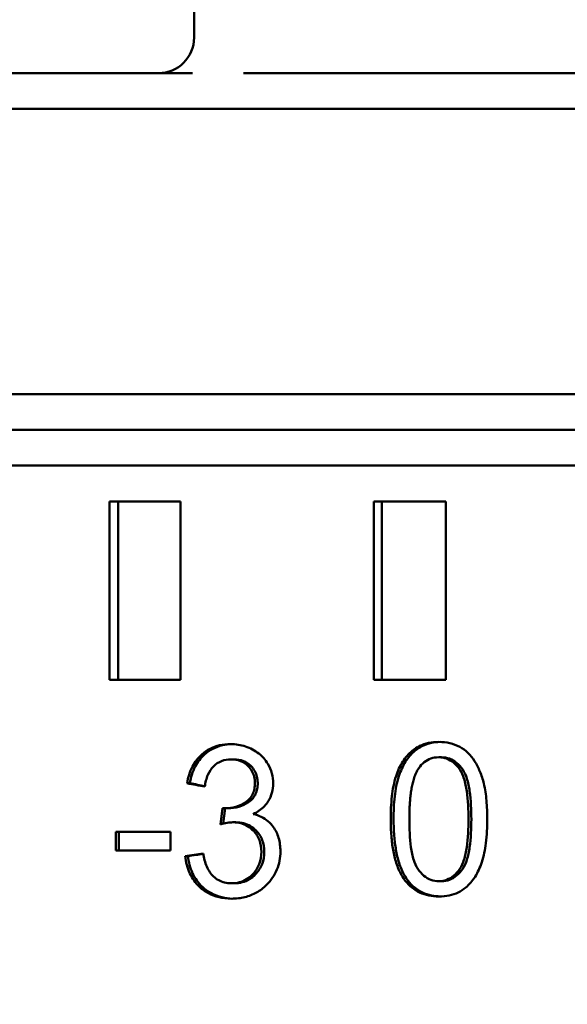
# Model space of a CAD drawing. Header units: millimetres. Extents: x 0 to 14369, y -869 to 2970.
# Tile 288 of 656: x 2139.78 to 2147.46, y 397.59 to 411.38. Entities that reach past the tile are written whole.
import ezdxf

# ---------------------------------------------------------------- set-up
doc = ezdxf.new("R2010")
doc.units = ezdxf.units.MM
doc.header["$LTSCALE"] = 10
doc.layers.add('Detailumgrenzung (ISO)', color=7, linetype='Continuous', lineweight=25)
doc.layers.add('Sichtbar (ISO)', color=7, linetype='Continuous', lineweight=50)

# ---------------------------------------------------------------- blocks, each defined once
blk = doc.blocks.new('2DDetail3')
at = {"layer": 'Detailumgrenzung (ISO)'}
blk.add_circle((191.4219, 29.8398), 30.9875, dxfattribs=at)

msp = doc.modelspace()

# ---------------------------------------------------------------- linework, layer by layer
at = {"layer": 'Sichtbar (ISO)'}
for p, q in [((2142.224, 416.135), (2142.224, 411.135)), ((2141.77, 410.635), (2123.263, 410.635)), ((2161.455, 410.635), (2144.046, 410.635)), ((2122.982, 410.135), (2161.434, 410.135)), ((2122.982, 406.135), (2161.434, 406.135)), ((2106.781, 405.635), (2161.061, 405.635)), ((2123.263, 405.635), (2161.455, 405.635)), ((2106.388, 405.135), (2161.184, 405.135)), ((2142.033, 404.635), (2141.037, 404.635)), ((2141.037, 404.635), (2141.037, 402.135)), ((2141.158, 402.135), (2141.158, 404.635)), ((2142.033, 402.135), (2142.033, 404.635)), ((2145.753, 404.635), (2144.742, 404.635)), ((2144.742, 404.635), (2144.742, 402.135)), ((2144.854, 402.135), (2144.854, 404.635)), ((2145.753, 402.135), (2145.753, 404.635)), ((2141.037, 402.135), (2142.033, 402.135)), ((2144.742, 402.135), (2145.753, 402.135)), ((2142.742, 401.019), (2142.782, 401.019)), ((2145.653, 401.048), (2145.693, 401.048)), ((2142.164, 400.684), (2142.125, 400.684)), ((2142.62, 400.337), (2142.592, 400.108)), ((2142.633, 400.119), (2142.659, 400.334)), ((2142.66, 400.334), (2142.7, 400.334)), ((2142.769, 400.137), (2142.808, 400.137)), ((2141.129, 400.003), (2141.129, 399.741)), ((2141.892, 400.003), (2141.129, 400.003)), ((2141.169, 399.741), (2141.169, 400.003)), ((2141.892, 399.741), (2141.892, 400.003)), ((2141.129, 399.741), (2141.892, 399.741)), ((2142.1, 399.664), (2142.139, 399.664)), ((2142.748, 399.282), (2142.787, 399.282)), ((2145.656, 399.312), (2145.696, 399.312))]:
    msp.add_line(p, q, dxfattribs=at)
msp.add_arc((2141.724, 411.135), 0.5, 270, 0, dxfattribs=at)
for points, knots in [([(2141.77, 410.635), (2141.809, 410.635), (2141.962, 410.635), (2142.012, 410.635), (2142.048, 410.635), (2142.119, 410.635), (2142.158, 410.635), (2142.198, 410.635), (2142.199, 410.635), (2142.2, 410.635)], [-0.02879651, -0.02879651, -0.02879651, -0.02879651, -0.02418127, -0.02418127, -0.01210933, -0.01210933, 0, 0, 0.00029711, 0.00029711, 0.00029711, 0.00029711]), ([(2142.915, 410.635), (2142.917, 410.635), (2142.917, 410.633), (2142.927, 410.635), (2142.946, 410.634), (2143.104, 410.635), (2143.15, 410.635), (2143.291, 410.635), (2143.385, 410.635), (2143.668, 410.635), (2143.857, 410.635), (2144.046, 410.635)], [-0.1441355, -0.1441355, -0.1441355, -0.1441355, -0.1379818, -0.1379818, -0.1033698, -0.1033698, -0.0885849, -0.0885849, -0.0590415, -0.0590415, -0.0000028, -0.0000028, -0.0000028, -0.0000028]), ([(2145.28, 401.138), (2145.312, 401.166), (2145.348, 401.188), (2145.386, 401.207), (2145.425, 401.226), (2145.467, 401.24), (2145.512, 401.249), (2145.557, 401.259), (2145.605, 401.263), (2145.656, 401.263)], [0, 0, 0, 0, 0.3333333, 0.3333333, 0.3333333, 0.6666667, 0.6666667, 0.6666667, 1, 1, 1, 1]), ([(2145.32, 401.138), (2145.352, 401.166), (2145.388, 401.188), (2145.426, 401.207), (2145.465, 401.225), (2145.507, 401.24), (2145.552, 401.249), (2145.591, 401.257), (2145.632, 401.262), (2145.675, 401.263)], [0, 0, 0, 0, 0.3333333, 0.3333333, 0.3333333, 0.6666667, 0.6666667, 0.6666667, 0.9556408, 0.9556408, 0.9556408, 0.9556408]), ([(2145.656, 401.263), (2145.708, 401.263), (2145.761, 401.258), (2145.859, 401.234), (2145.905, 401.217), (2145.948, 401.194)], [0.000001, 0.000001, 0.000001, 0.000001, 0.01628703, 0.01628703, 0.03146702, 0.03146702, 0.03146702, 0.03146702]), ([(2142.333, 401.089), (2142.368, 401.12), (2142.406, 401.146), (2142.448, 401.168), (2142.489, 401.189), (2142.534, 401.205), (2142.582, 401.216), (2142.63, 401.228), (2142.682, 401.233), (2142.737, 401.233)], [0, 0, 0, 0, 0.333333, 0.333333, 0.333333, 0.666667, 0.666667, 0.666667, 1, 1, 1, 1]), ([(2142.372, 401.089), (2142.408, 401.12), (2142.446, 401.146), (2142.488, 401.168), (2142.529, 401.189), (2142.574, 401.205), (2142.622, 401.216), (2142.664, 401.226), (2142.709, 401.232), (2142.756, 401.233)], [0, 0, 0, 0, 0.3333333, 0.3333333, 0.3333333, 0.6666667, 0.6666667, 0.6666667, 0.9584454, 0.9584454, 0.9584454, 0.9584454]), ([(2142.737, 401.233), (2142.773, 401.233), (2142.809, 401.23), (2142.844, 401.225), (2142.879, 401.219), (2142.912, 401.211), (2142.945, 401.2), (2142.978, 401.189), (2143.011, 401.175), (2143.044, 401.158)], [0, 0, 0, 0, 0.3333333, 0.3333333, 0.3333333, 0.6666667, 0.6666667, 0.6666667, 1, 1, 1, 1]), ([(2143.044, 401.158), (2143.075, 401.141), (2143.104, 401.123), (2143.131, 401.102), (2143.157, 401.082), (2143.18, 401.059), (2143.202, 401.035), (2143.223, 401.01), (2143.242, 400.984), (2143.258, 400.955)], [0, 0, 0, 0, 0.333333, 0.333333, 0.333333, 0.666667, 0.666667, 0.666667, 1, 1, 1, 1]), ([(2145.056, 400.785), (2145.079, 400.856), (2145.11, 400.925), (2145.186, 401.045), (2145.229, 401.096), (2145.28, 401.138)], [0.000001, 0.000001, 0.000001, 0.000001, 0.02263946, 0.02263946, 0.04304102, 0.04304102, 0.04304102, 0.04304102]), ([(2145.096, 400.785), (2145.119, 400.856), (2145.15, 400.925), (2145.226, 401.045), (2145.269, 401.096), (2145.32, 401.138)], [0.000001, 0.000001, 0.000001, 0.000001, 0.02264034, 0.02264034, 0.0430414, 0.0430414, 0.0430414, 0.0430414]), ([(2145.948, 401.194), (2145.99, 401.171), (2146.029, 401.143), (2146.099, 401.076), (2146.13, 401.037), (2146.156, 400.995)], [0.000001, 0.000001, 0.000001, 0.000001, 0.01471683, 0.01471683, 0.02971139, 0.02971139, 0.02971139, 0.02971139]), ([(2142.125, 400.684), (2142.139, 400.765), (2142.163, 400.845), (2142.234, 400.983), (2142.278, 401.041), (2142.333, 401.089)], [0.000001, 0.000001, 0.000001, 0.000001, 0.02485083, 0.02485083, 0.04721265, 0.04721265, 0.04721265, 0.04721265]), ([(2142.164, 400.684), (2142.179, 400.765), (2142.203, 400.845), (2142.274, 400.983), (2142.318, 401.041), (2142.372, 401.089)], [0.000001, 0.000001, 0.000001, 0.000001, 0.02485163, 0.02485163, 0.04721281, 0.04721281, 0.04721281, 0.04721281]), ([(2142.742, 401.019), (2142.696, 401.019), (2142.651, 401.012), (2142.567, 400.979), (2142.53, 400.956), (2142.499, 400.924)], [0.000001, 0.000001, 0.000001, 0.000001, 0.01441742, 0.01441742, 0.02814392, 0.02814392, 0.02814392, 0.02814392]), ([(2142.982, 400.925), (2142.967, 400.94), (2142.95, 400.954), (2142.914, 400.978), (2142.895, 400.988), (2142.833, 401.012), (2142.788, 401.019), (2142.742, 401.019)], [0.000001, 0.000001, 0.000001, 0.000001, 0.0066913, 0.0066913, 0.01335769, 0.01335769, 0.02764502, 0.02764502, 0.02764502, 0.02764502]), ([(2143.022, 400.925), (2143.007, 400.94), (2142.99, 400.954), (2142.954, 400.978), (2142.935, 400.988), (2142.873, 401.012), (2142.827, 401.019), (2142.782, 401.019)], [0.000001, 0.000001, 0.000001, 0.000001, 0.00669136, 0.00669136, 0.01335784, 0.01335784, 0.02764538, 0.02764538, 0.02764538, 0.02764538]), ([(2145.653, 401.048), (2145.614, 401.048), (2145.578, 401.042), (2145.544, 401.031), (2145.51, 401.02), (2145.479, 401.003), (2145.45, 400.98), (2145.422, 400.958), (2145.396, 400.929), (2145.374, 400.896)], [0, 0, 0, 0, 0.3333333, 0.3333333, 0.3333333, 0.6666667, 0.6666667, 0.6666667, 1, 1, 1, 1]), ([(2145.95, 400.875), (2145.923, 400.914), (2145.894, 400.946), (2145.864, 400.971), (2145.833, 400.997), (2145.8, 401.016), (2145.765, 401.029), (2145.729, 401.041), (2145.692, 401.048), (2145.653, 401.048)], [0, 0, 0, 0, 0.333333, 0.333333, 0.333333, 0.666667, 0.666667, 0.666667, 1, 1, 1, 1]), ([(2145.99, 400.875), (2145.963, 400.914), (2145.934, 400.946), (2145.904, 400.971), (2145.873, 400.997), (2145.84, 401.016), (2145.805, 401.029), (2145.769, 401.041), (2145.732, 401.048), (2145.693, 401.048)], [0, 0, 0, 0, 0.333333, 0.333333, 0.333333, 0.666667, 0.666667, 0.666667, 1, 1, 1, 1]), ([(2146.156, 400.995), (2146.185, 400.949), (2146.21, 400.9), (2146.253, 400.795), (2146.272, 400.738), (2146.286, 400.68)], [0.000001, 0.000001, 0.000001, 0.000001, 0.01649368, 0.01649368, 0.03436671, 0.03436671, 0.03436671, 0.03436671]), ([(2142.499, 400.924), (2142.464, 400.89), (2142.437, 400.848), (2142.395, 400.75), (2142.382, 400.693), (2142.374, 400.637)], [0.000001, 0.000001, 0.000001, 0.000001, 0.0151392, 0.0151392, 0.03213195, 0.03213195, 0.03213195, 0.03213195]), ([(2143.076, 400.688), (2143.076, 400.72), (2143.073, 400.749), (2143.066, 400.777), (2143.059, 400.805), (2143.048, 400.831), (2143.034, 400.856), (2143.02, 400.88), (2143.003, 400.903), (2142.982, 400.925)], [0, 0, 0, 0, 0.3333333, 0.3333333, 0.3333333, 0.6666667, 0.6666667, 0.6666667, 1, 1, 1, 1]), ([(2143.116, 400.688), (2143.116, 400.72), (2143.112, 400.749), (2143.105, 400.777), (2143.098, 400.805), (2143.088, 400.831), (2143.074, 400.856), (2143.06, 400.88), (2143.043, 400.903), (2143.022, 400.925)], [0, 0, 0, 0, 0.3333333, 0.3333333, 0.3333333, 0.6666667, 0.6666667, 0.6666667, 1, 1, 1, 1]), ([(2143.258, 400.955), (2143.283, 400.914), (2143.302, 400.869), (2143.328, 400.777), (2143.334, 400.73), (2143.334, 400.682)], [0.000001, 0.000001, 0.000001, 0.000001, 0.01467567, 0.01467567, 0.02895776, 0.02895776, 0.02895776, 0.02895776]), ([(2145.242, 400.18), (2145.242, 400.216), (2145.242, 400.25), (2145.243, 400.283), (2145.244, 400.315), (2145.245, 400.346), (2145.247, 400.375), (2145.249, 400.404), (2145.251, 400.432), (2145.253, 400.459), (2145.256, 400.486), (2145.259, 400.513), (2145.262, 400.538), (2145.265, 400.564), (2145.269, 400.589), (2145.274, 400.614), (2145.278, 400.639), (2145.283, 400.663), (2145.289, 400.688), (2145.295, 400.712), (2145.302, 400.736), (2145.31, 400.76), (2145.318, 400.784), (2145.327, 400.807), (2145.337, 400.83), (2145.347, 400.853), (2145.359, 400.875), (2145.374, 400.896)], [0, 0, 0, 0, 0.111111, 0.111111, 0.111111, 0.222222, 0.222222, 0.222222, 0.333333, 0.333333, 0.333333, 0.444444, 0.444444, 0.444444, 0.555556, 0.555556, 0.555556, 0.666667, 0.666667, 0.666667, 0.777778, 0.777778, 0.777778, 0.888889, 0.888889, 0.888889, 1, 1, 1, 1]), ([(2145.95, 400.875), (2145.975, 400.839), (2145.994, 400.794), (2146.026, 400.695), (2146.038, 400.633), (2146.065, 400.448), (2146.07, 400.307), (2146.07, 400.18)], [-0.06943629, -0.06943629, -0.06943629, -0.06943629, -0.0559889, -0.0559889, -0.0381241, -0.0381241, -0.000001, -0.000001, -0.000001, -0.000001]), ([(2146.111, 400.18), (2146.111, 400.307), (2146.105, 400.448), (2146.078, 400.633), (2146.066, 400.695), (2146.034, 400.794), (2146.015, 400.839), (2145.99, 400.875)], [0.000001, 0.000001, 0.000001, 0.000001, 0.03812418, 0.03812418, 0.05598898, 0.05598898, 0.06943646, 0.06943646, 0.06943646, 0.06943646]), ([(2144.981, 400.18), (2144.981, 400.286), (2144.985, 400.396), (2145.008, 400.596), (2145.026, 400.694), (2145.056, 400.785)], [0.000001, 0.000001, 0.000001, 0.000001, 0.03176515, 0.03176515, 0.06025629, 0.06025629, 0.06025629, 0.06025629]), ([(2145.021, 400.18), (2145.021, 400.286), (2145.025, 400.396), (2145.048, 400.596), (2145.066, 400.694), (2145.096, 400.785)], [0.000001, 0.000001, 0.000001, 0.000001, 0.03176629, 0.03176629, 0.06025635, 0.06025635, 0.06025635, 0.06025635]), ([(2142.948, 400.421), (2142.969, 400.435), (2142.989, 400.452), (2143.022, 400.491), (2143.036, 400.513), (2143.057, 400.559), (2143.064, 400.582), (2143.074, 400.633), (2143.076, 400.661), (2143.076, 400.688)], [0.000001, 0.000001, 0.000001, 0.000001, 0.00799179, 0.00799179, 0.01575943, 0.01575943, 0.0232117, 0.0232117, 0.03141715, 0.03141715, 0.03141715, 0.03141715]), ([(2142.988, 400.421), (2143.009, 400.435), (2143.029, 400.452), (2143.062, 400.491), (2143.076, 400.513), (2143.097, 400.559), (2143.104, 400.582), (2143.114, 400.633), (2143.116, 400.661), (2143.116, 400.688)], [0.000001, 0.000001, 0.000001, 0.000001, 0.00799181, 0.00799181, 0.01575945, 0.01575945, 0.02321177, 0.02321177, 0.03141729, 0.03141729, 0.03141729, 0.03141729]), ([(2143.334, 400.682), (2143.334, 400.638), (2143.328, 400.594), (2143.304, 400.509), (2143.286, 400.469), (2143.263, 400.432)], [0.000001, 0.000001, 0.000001, 0.000001, 0.0134013, 0.0134013, 0.02667624, 0.02667624, 0.02667624, 0.02667624]), ([(2146.286, 400.68), (2146.305, 400.604), (2146.316, 400.521), (2146.33, 400.356), (2146.333, 400.267), (2146.333, 400.18)], [0.000001, 0.000001, 0.000001, 0.000001, 0.02359124, 0.02359124, 0.04962709, 0.04962709, 0.04962709, 0.04962709]), ([(2142.66, 400.334), (2142.711, 400.334), (2142.762, 400.341), (2142.86, 400.37), (2142.905, 400.392), (2142.948, 400.421)], [0.000001, 0.000001, 0.000001, 0.000001, 0.01612299, 0.01612299, 0.03197306, 0.03197306, 0.03197306, 0.03197306]), ([(2142.7, 400.334), (2142.751, 400.334), (2142.802, 400.341), (2142.9, 400.37), (2142.945, 400.392), (2142.988, 400.421)], [0.000001, 0.000001, 0.000001, 0.000001, 0.01612324, 0.01612324, 0.03197352, 0.03197352, 0.03197352, 0.03197352]), ([(2143.263, 400.432), (2143.248, 400.408), (2143.23, 400.385), (2143.209, 400.363), (2143.188, 400.341), (2143.164, 400.321), (2143.138, 400.303), (2143.112, 400.284), (2143.084, 400.268), (2143.052, 400.253)], [0, 0, 0, 0, 0.333333, 0.333333, 0.333333, 0.666667, 0.666667, 0.666667, 1, 1, 1, 1]), ([(2142.62, 400.337), (2142.624, 400.336), (2142.629, 400.335), (2142.633, 400.335), (2142.638, 400.334), (2142.642, 400.334), (2142.646, 400.334), (2142.651, 400.334), (2142.656, 400.334), (2142.66, 400.334)], [0, 0, 0, 0, 0.333333, 0.333333, 0.333333, 0.666667, 0.666667, 0.666667, 1, 1, 1, 1]), ([(2143.052, 400.253), (2143.094, 400.243), (2143.132, 400.229), (2143.166, 400.212), (2143.201, 400.195), (2143.232, 400.175), (2143.26, 400.151), (2143.288, 400.128), (2143.312, 400.102), (2143.334, 400.072)], [0, 0, 0, 0, 0.333333, 0.333333, 0.333333, 0.666667, 0.666667, 0.666667, 1, 1, 1, 1]), ([(2145.185, 399.318), (2145.166, 399.342), (2145.149, 399.368), (2145.133, 399.396), (2145.118, 399.423), (2145.104, 399.451), (2145.092, 399.48), (2145.079, 399.509), (2145.068, 399.539), (2145.059, 399.569), (2145.049, 399.599), (2145.041, 399.629), (2145.033, 399.659), (2145.026, 399.689), (2145.02, 399.72), (2145.014, 399.751), (2145.009, 399.782), (2145.004, 399.813), (2145, 399.846), (2144.996, 399.878), (2144.993, 399.912), (2144.99, 399.947), (2144.987, 399.982), (2144.985, 400.018), (2144.983, 400.057), (2144.982, 400.096), (2144.981, 400.137), (2144.981, 400.18)], [0, 0, 0, 0, 0.1111111, 0.1111111, 0.1111111, 0.2222222, 0.2222222, 0.2222222, 0.3333333, 0.3333333, 0.3333333, 0.4444444, 0.4444444, 0.4444444, 0.5555556, 0.5555556, 0.5555556, 0.6666667, 0.6666667, 0.6666667, 0.7777778, 0.7777778, 0.7777778, 0.8888889, 0.8888889, 0.8888889, 1, 1, 1, 1]), ([(2145.225, 399.318), (2145.206, 399.342), (2145.189, 399.368), (2145.173, 399.396), (2145.158, 399.423), (2145.144, 399.451), (2145.132, 399.48), (2145.119, 399.509), (2145.108, 399.539), (2145.099, 399.569), (2145.089, 399.599), (2145.081, 399.629), (2145.073, 399.659), (2145.066, 399.689), (2145.06, 399.72), (2145.054, 399.751), (2145.049, 399.782), (2145.044, 399.813), (2145.04, 399.846), (2145.036, 399.878), (2145.033, 399.912), (2145.03, 399.947), (2145.027, 399.982), (2145.025, 400.018), (2145.023, 400.057), (2145.022, 400.096), (2145.021, 400.137), (2145.021, 400.18)], [0, 0, 0, 0, 0.1111111, 0.1111111, 0.1111111, 0.2222222, 0.2222222, 0.2222222, 0.3333333, 0.3333333, 0.3333333, 0.4444444, 0.4444444, 0.4444444, 0.5555556, 0.5555556, 0.5555556, 0.6666667, 0.6666667, 0.6666667, 0.7777778, 0.7777778, 0.7777778, 0.8888889, 0.8888889, 0.8888889, 1, 1, 1, 1]), ([(2145.36, 399.485), (2145.335, 399.521), (2145.317, 399.566), (2145.286, 399.665), (2145.273, 399.728), (2145.247, 399.912), (2145.242, 400.053), (2145.242, 400.18)], [-0.06926832, -0.06926832, -0.06926832, -0.06926832, -0.05585789, -0.05585789, -0.03803612, -0.03803612, -0.000001, -0.000001, -0.000001, -0.000001]), ([(2146.07, 400.18), (2146.07, 400.053), (2146.065, 399.913), (2146.038, 399.728), (2146.026, 399.666), (2145.994, 399.567), (2145.975, 399.523), (2145.95, 399.486)], [-0.06970309, -0.06970309, -0.06970309, -0.06970309, -0.03144662, -0.03144662, -0.01351291, -0.01351291, -0.000001, -0.000001, -0.000001, -0.000001]), ([(2145.99, 399.486), (2146.015, 399.523), (2146.034, 399.567), (2146.066, 399.666), (2146.078, 399.728), (2146.105, 399.913), (2146.111, 400.053), (2146.111, 400.18)], [0.000001, 0.000001, 0.000001, 0.000001, 0.01351298, 0.01351298, 0.03144669, 0.03144669, 0.06970323, 0.06970323, 0.06970323, 0.06970323]), ([(2146.333, 400.18), (2146.333, 400.069), (2146.328, 399.954), (2146.303, 399.754), (2146.285, 399.662), (2146.257, 399.577)], [0.000001, 0.000001, 0.000001, 0.000001, 0.03335525, 0.03335525, 0.06028612, 0.06028612, 0.06028612, 0.06028612]), ([(2142.769, 400.137), (2142.743, 400.137), (2142.715, 400.134), (2142.657, 400.125), (2142.624, 400.117), (2142.592, 400.108)], [0.000001, 0.000001, 0.000001, 0.000001, 0.00814856, 0.00814856, 0.01845916, 0.01845916, 0.01845916, 0.01845916]), ([(2143.055, 400.02), (2143.03, 400.046), (2143.003, 400.067), (2142.974, 400.085), (2142.944, 400.102), (2142.913, 400.115), (2142.879, 400.124), (2142.844, 400.133), (2142.808, 400.137), (2142.769, 400.137)], [0, 0, 0, 0, 0.333333, 0.333333, 0.333333, 0.666667, 0.666667, 0.666667, 1, 1, 1, 1]), ([(2143.095, 400.02), (2143.07, 400.046), (2143.043, 400.067), (2143.013, 400.085), (2142.984, 400.102), (2142.953, 400.115), (2142.918, 400.124), (2142.884, 400.133), (2142.848, 400.137), (2142.808, 400.137)], [0, 0, 0, 0, 0.333333, 0.333333, 0.333333, 0.666667, 0.666667, 0.666667, 1, 1, 1, 1]), ([(2143.168, 399.725), (2143.168, 399.781), (2143.16, 399.836), (2143.13, 399.913), (2143.119, 399.936), (2143.09, 399.98), (2143.074, 400.001), (2143.055, 400.02)], [0.000001, 0.000001, 0.000001, 0.000001, 0.01681069, 0.01681069, 0.02473915, 0.02473915, 0.03284523, 0.03284523, 0.03284523, 0.03284523]), ([(2143.208, 399.725), (2143.208, 399.781), (2143.199, 399.836), (2143.17, 399.913), (2143.158, 399.936), (2143.13, 399.98), (2143.113, 400.001), (2143.095, 400.02)], [0.000001, 0.000001, 0.000001, 0.000001, 0.01681101, 0.01681101, 0.02473936, 0.02473936, 0.03284535, 0.03284535, 0.03284535, 0.03284535]), ([(2143.334, 400.072), (2143.368, 400.026), (2143.393, 399.974), (2143.427, 399.858), (2143.434, 399.794), (2143.434, 399.731)], [0.000001, 0.000001, 0.000001, 0.000001, 0.01752297, 0.01752297, 0.0365615, 0.0365615, 0.0365615, 0.0365615]), ([(2143.434, 399.731), (2143.434, 399.686), (2143.431, 399.641), (2143.414, 399.555), (2143.402, 399.514), (2143.369, 399.434), (2143.348, 399.397), (2143.299, 399.325), (2143.27, 399.291), (2143.239, 399.26)], [0.000001, 0.000001, 0.000001, 0.000001, 0.01346529, 0.01346529, 0.02642663, 0.02642663, 0.03944355, 0.03944355, 0.05302672, 0.05302672, 0.05302672, 0.05302672]), ([(2142.3, 399.233), (2142.243, 399.287), (2142.197, 399.349), (2142.127, 399.498), (2142.108, 399.58), (2142.1, 399.664)], [0.000001, 0.000001, 0.000001, 0.000001, 0.0241527, 0.0241527, 0.04962343, 0.04962343, 0.04962343, 0.04962343]), ([(2142.34, 399.233), (2142.283, 399.287), (2142.237, 399.349), (2142.167, 399.498), (2142.147, 399.58), (2142.139, 399.664)], [0.000001, 0.000001, 0.000001, 0.000001, 0.02415252, 0.02415252, 0.04962359, 0.04962359, 0.04962359, 0.04962359]), ([(2142.349, 399.699), (2142.361, 399.637), (2142.378, 399.573), (2142.415, 399.489), (2142.429, 399.463), (2142.459, 399.417), (2142.476, 399.397), (2142.495, 399.379)], [0.000001, 0.000001, 0.000001, 0.000001, 0.01900403, 0.01900403, 0.02779882, 0.02779882, 0.03575652, 0.03575652, 0.03575652, 0.03575652]), ([(2143.046, 399.409), (2143.085, 399.451), (2143.116, 399.498), (2143.159, 399.607), (2143.168, 399.665), (2143.168, 399.725)], [0.000001, 0.000001, 0.000001, 0.000001, 0.0174985, 0.0174985, 0.03535257, 0.03535257, 0.03535257, 0.03535257]), ([(2143.086, 399.409), (2143.125, 399.451), (2143.156, 399.498), (2143.199, 399.607), (2143.208, 399.665), (2143.208, 399.725)], [0.000001, 0.000001, 0.000001, 0.000001, 0.01749787, 0.01749787, 0.03535268, 0.03535268, 0.03535268, 0.03535268]), ([(2145.36, 399.485), (2145.387, 399.446), (2145.415, 399.414), (2145.446, 399.389), (2145.477, 399.363), (2145.509, 399.344), (2145.544, 399.331), (2145.579, 399.319), (2145.616, 399.312), (2145.656, 399.312)], [0, 0, 0, 0, 0.333333, 0.333333, 0.333333, 0.666667, 0.666667, 0.666667, 1, 1, 1, 1]), ([(2145.656, 399.312), (2145.695, 399.312), (2145.732, 399.319), (2145.767, 399.332), (2145.802, 399.345), (2145.834, 399.364), (2145.865, 399.39), (2145.895, 399.416), (2145.924, 399.448), (2145.95, 399.486)], [0, 0, 0, 0, 0.333333, 0.333333, 0.333333, 0.666667, 0.666667, 0.666667, 1, 1, 1, 1]), ([(2145.696, 399.312), (2145.735, 399.312), (2145.772, 399.319), (2145.807, 399.332), (2145.841, 399.345), (2145.874, 399.364), (2145.905, 399.39), (2145.935, 399.416), (2145.964, 399.448), (2145.99, 399.486)], [0, 0, 0, 0, 0.333333, 0.333333, 0.333333, 0.666667, 0.666667, 0.666667, 1, 1, 1, 1]), ([(2146.257, 399.577), (2146.234, 399.506), (2146.203, 399.437), (2146.126, 399.317), (2146.083, 399.266), (2146.032, 399.223)], [0.000001, 0.000001, 0.000001, 0.000001, 0.02263759, 0.02263759, 0.04308052, 0.04308052, 0.04308052, 0.04308052]), ([(2142.495, 399.379), (2142.518, 399.358), (2142.543, 399.34), (2142.569, 399.325), (2142.595, 399.311), (2142.623, 399.3), (2142.652, 399.293), (2142.682, 399.286), (2142.714, 399.282), (2142.748, 399.282)], [0, 0, 0, 0, 0.333333, 0.333333, 0.333333, 0.666667, 0.666667, 0.666667, 1, 1, 1, 1]), ([(2142.748, 399.282), (2142.787, 399.282), (2142.825, 399.287), (2142.86, 399.297), (2142.895, 399.306), (2142.928, 399.32), (2142.959, 399.339), (2142.99, 399.358), (2143.019, 399.381), (2143.046, 399.409)], [0, 0, 0, 0, 0.3333333, 0.3333333, 0.3333333, 0.6666667, 0.6666667, 0.6666667, 1, 1, 1, 1]), ([(2142.787, 399.282), (2142.827, 399.282), (2142.865, 399.287), (2142.9, 399.297), (2142.935, 399.306), (2142.968, 399.32), (2142.998, 399.339), (2143.029, 399.358), (2143.059, 399.381), (2143.086, 399.409)], [0, 0, 0, 0, 0.3333333, 0.3333333, 0.3333333, 0.6666667, 0.6666667, 0.6666667, 1, 1, 1, 1]), ([(2145.656, 399.098), (2145.608, 399.098), (2145.56, 399.103), (2145.469, 399.121), (2145.427, 399.135), (2145.347, 399.172), (2145.311, 399.195), (2145.243, 399.25), (2145.212, 399.282), (2145.185, 399.318)], [0.000001, 0.000001, 0.000001, 0.000001, 0.01489936, 0.01489936, 0.02870652, 0.02870652, 0.04196163, 0.04196163, 0.05558581, 0.05558581, 0.05558581, 0.05558581]), ([(2145.676, 399.099), (2145.634, 399.1), (2145.593, 399.104), (2145.509, 399.121), (2145.466, 399.135), (2145.387, 399.172), (2145.351, 399.195), (2145.283, 399.25), (2145.252, 399.282), (2145.225, 399.318)], [0.00206279, 0.00206279, 0.00206279, 0.00206279, 0.01490004, 0.01490004, 0.02870777, 0.02870777, 0.04196293, 0.04196293, 0.05558708, 0.05558708, 0.05558708, 0.05558708]), ([(2142.746, 399.067), (2142.685, 399.067), (2142.627, 399.074), (2142.574, 399.086), (2142.521, 399.099), (2142.472, 399.117), (2142.426, 399.142), (2142.381, 399.166), (2142.339, 399.197), (2142.3, 399.233)], [0, 0, 0, 0, 0.333333, 0.333333, 0.333333, 0.666667, 0.666667, 0.666667, 1, 1, 1, 1]), ([(2142.766, 399.067), (2142.712, 399.068), (2142.661, 399.075), (2142.614, 399.086), (2142.56, 399.099), (2142.511, 399.117), (2142.466, 399.142), (2142.42, 399.166), (2142.378, 399.197), (2142.34, 399.233)], [0.0357184, 0.0357184, 0.0357184, 0.0357184, 0.3333333, 0.3333333, 0.3333333, 0.6666667, 0.6666667, 0.6666667, 1, 1, 1, 1]), ([(2143.239, 399.26), (2143.196, 399.217), (2143.149, 399.182), (2143.099, 399.153), (2143.048, 399.125), (2142.995, 399.104), (2142.936, 399.089), (2142.877, 399.075), (2142.814, 399.067), (2142.746, 399.067)], [0, 0, 0, 0, 0.3333333, 0.3333333, 0.3333333, 0.6666667, 0.6666667, 0.6666667, 1, 1, 1, 1]), ([(2146.032, 399.223), (2146, 399.196), (2145.965, 399.173), (2145.926, 399.154), (2145.887, 399.136), (2145.845, 399.122), (2145.8, 399.112), (2145.755, 399.103), (2145.707, 399.098), (2145.656, 399.098)], [0, 0, 0, 0, 0.333333, 0.333333, 0.333333, 0.666667, 0.666667, 0.666667, 1, 1, 1, 1])]:
    msp.add_open_spline(points, degree=3, knots=knots, dxfattribs=at)
for points in [[(2142.374, 400.637), (2142.291, 400.653), (2142.208, 400.668), (2142.125, 400.684)], [(2142.375, 400.645), (2142.305, 400.658), (2142.235, 400.671), (2142.164, 400.684)], [(2142.349, 399.699), (2142.266, 399.687), (2142.183, 399.676), (2142.1, 399.664)], [(2142.35, 399.694), (2142.28, 399.684), (2142.21, 399.674), (2142.139, 399.664)]]:
    msp.add_open_spline(points, degree=3, dxfattribs=at)

# ---------------------------------------------------------------- block references
at = {"layer": 'Detailumgrenzung (ISO)', "xscale": 10, "yscale": 10, "zscale": 10}
msp.add_blockref('2DDetail3', (0, 0), dxfattribs=at)

doc.saveas('drawing.dxf')
